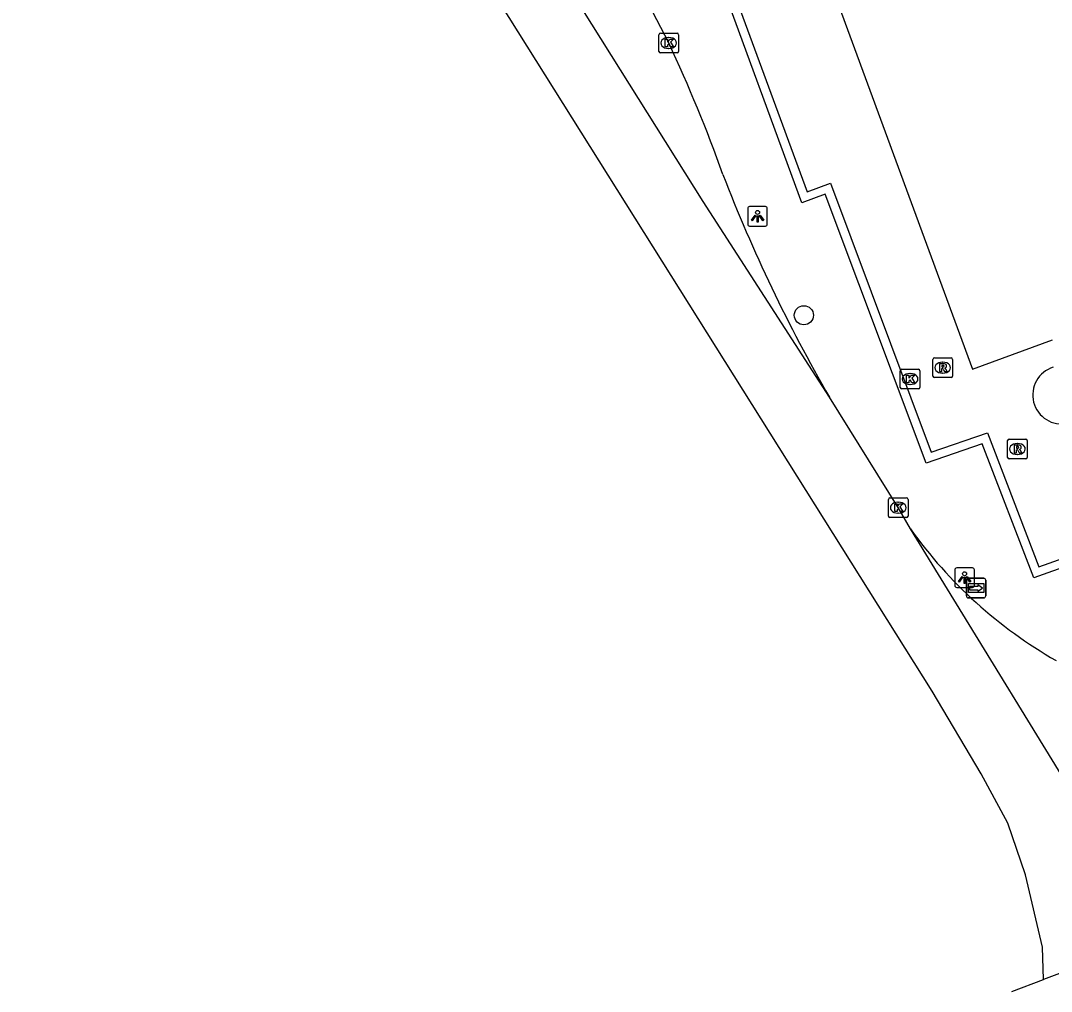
# Model space of a CAD drawing. Extents: x 160806 to 161707, y 383697 to 384148.
# Drawn here: x 160903.7 to 160956.3, y 383835.3 to 383884.9 of the extents above; entities that cross this region are included whole.
import ezdxf

# ---------------------------------------------------------------- set-up
doc = ezdxf.new("R2010")
doc.units = 0
for name, color, linetype in [('IMGEO_Boom', 7, 'Continuous'), ('IMGEO_Kolk', 7, 'Continuous'), ('IMGEO_Lichtpunt', 7, 'Continuous'), ('IMGEO_Muur', 7, 'Continuous'), ('IMGEO_Pand', 7, 'Continuous'), ('IMGEO_Rijbaan_lokaal_gesloten', 7, 'Continuous'), ('IMGEO_Rioolput', 7, 'Continuous'), ('IMGEO_Wegwijzer', 7, 'Continuous')]:
    doc.layers.add(name, color=color, linetype=linetype)

msp = doc.modelspace()

# ---------------------------------------------------------------- linework, layer by layer
at = {"layer": 'IMGEO_Boom'}
msp.add_circle((160943.698, 383869.818), 0.489, dxfattribs=at)
at = {"layer": 'IMGEO_Kolk'}
for p, q in [((160936.3, 383883.293), (160936.3, 383884.145)), ((160936.375, 383884.219), (160937.227, 383884.219)), ((160936.788, 383883.999), (160936.813, 383883.999)), ((160937.301, 383884.145), (160937.301, 383883.293)), ((160936.811, 383883.439), (160936.786, 383883.439)), ((160937.227, 383883.219), (160936.375, 383883.219)), ((160948.62, 383866.136), (160948.62, 383866.988)), ((160948.695, 383867.062), (160949.547, 383867.062)), ((160949.108, 383866.842), (160949.133, 383866.842)), ((160949.621, 383866.988), (160949.621, 383866.136)), ((160949.547, 383866.062), (160948.695, 383866.062)), ((160949.131, 383866.282), (160949.106, 383866.282)), ((160948.013, 383859.567), (160948.013, 383860.419)), ((160948.088, 383860.493), (160948.94, 383860.493)), ((160948.501, 383860.273), (160948.526, 383860.273)), ((160949.014, 383860.419), (160949.014, 383859.567)), ((160948.94, 383859.493), (160948.088, 383859.493)), ((160948.524, 383859.713), (160948.499, 383859.713))]:
    msp.add_line(p, q, dxfattribs=at)
for points in [[(160936.3, 383883.293), (160936.3, 383884.145)], [(160936.375, 383884.219), (160937.227, 383884.219)], [(160937.301, 383884.145), (160937.301, 383883.293)], [(160936.621, 383883.919), (160936.744, 383883.919), (160936.744, 383883.768), (160936.874, 383883.919), (160937.038, 383883.919), (160936.892, 383883.768), (160937.045, 383883.519), (160936.893, 383883.519), (160936.808, 383883.683), (160936.744, 383883.616), (160936.744, 383883.519), (160936.621, 383883.519), (160936.621, 383883.919)], [(160937.227, 383883.219), (160936.375, 383883.219)], [(160948.62, 383866.136), (160948.62, 383866.988)], [(160948.695, 383867.062), (160949.547, 383867.062)], [(160948.941, 383866.762), (160949.064, 383866.762), (160949.064, 383866.611), (160949.194, 383866.762), (160949.358, 383866.762), (160949.212, 383866.611), (160949.365, 383866.362), (160949.213, 383866.362), (160949.128, 383866.526), (160949.064, 383866.459), (160949.064, 383866.362), (160948.941, 383866.362), (160948.941, 383866.762)], [(160949.621, 383866.988), (160949.621, 383866.136)], [(160949.547, 383866.062), (160948.695, 383866.062)], [(160948.013, 383859.567), (160948.013, 383860.419)], [(160948.088, 383860.493), (160948.94, 383860.493)], [(160949.014, 383860.419), (160949.014, 383859.567)], [(160948.334, 383860.193), (160948.457, 383860.193), (160948.457, 383860.042), (160948.587, 383860.193), (160948.751, 383860.193), (160948.605, 383860.042), (160948.758, 383859.793), (160948.606, 383859.793), (160948.521, 383859.957), (160948.457, 383859.89), (160948.457, 383859.793), (160948.334, 383859.793), (160948.334, 383860.193)], [(160948.94, 383859.493), (160948.088, 383859.493)]]:
    msp.add_lwpolyline(points, dxfattribs=at)
for centre, start, end in [((160936.377, 383884.143), 91.552, 178.448), ((160936.377, 383884.143), 91.552, 178.448), ((160937.225, 383884.143), 1.552, 88.448), ((160937.225, 383884.143), 1.552, 88.448), ((160936.377, 383883.295), 181.552, 268.448), ((160936.377, 383883.295), 181.552, 268.448), ((160937.225, 383883.295), 271.552, 358.448), ((160937.225, 383883.295), 271.552, 358.448), ((160948.697, 383866.986), 91.552, 178.448), ((160948.697, 383866.986), 91.552, 178.448), ((160949.545, 383866.986), 1.552, 88.448), ((160949.545, 383866.986), 1.552, 88.448), ((160948.697, 383866.138), 181.552, 268.448), ((160948.697, 383866.138), 181.552, 268.448), ((160949.545, 383866.138), 271.552, 358.448), ((160949.545, 383866.138), 271.552, 358.448), ((160948.09, 383860.417), 91.552, 178.448), ((160948.09, 383860.417), 91.552, 178.448), ((160948.938, 383860.417), 1.552, 88.448), ((160948.938, 383860.417), 1.552, 88.448), ((160948.09, 383859.569), 181.552, 268.448), ((160948.09, 383859.569), 181.552, 268.448), ((160948.938, 383859.569), 271.552, 358.448), ((160948.938, 383859.569), 271.552, 358.448)]:
    msp.add_arc(centre, 0.0765, start, end, dxfattribs=at)
for centre, major_axis, ratio, start_param, end_param in [((160936.787, 383883.719), (-0.387, 0.002), 0.722429, 4.712389, 7.853982), ((160936.812, 383883.719), (-0.39, 0.002), 0.717154, 1.570796, 4.712389), ((160949.107, 383866.562), (-0.387, 0.002), 0.722429, 4.712389, 7.853982), ((160949.132, 383866.562), (-0.39, 0.002), 0.717154, 1.570796, 4.712389), ((160948.5, 383859.993), (-0.387, 0.002), 0.722429, 4.712389, 7.853982), ((160948.525, 383859.993), (-0.39, 0.002), 0.717154, 1.570796, 4.712389)]:
    msp.add_ellipse(centre, major_axis=major_axis, ratio=ratio, start_param=start_param, end_param=end_param, dxfattribs=at)
at = {"layer": 'IMGEO_Lichtpunt'}
for p, q in [((160940.837, 383875.272), (160940.837, 383874.465)), ((160940.837, 383875.272), (160940.837, 383874.465)), ((160941.739, 383875.367), (160940.931, 383875.367)), ((160941.739, 383875.367), (160940.931, 383875.367)), ((160941.833, 383874.465), (160941.833, 383875.272)), ((160941.833, 383874.465), (160941.833, 383875.272)), ((160940.931, 383874.371), (160941.739, 383874.371)), ((160940.931, 383874.371), (160941.739, 383874.371)), ((160951.404, 383856.823), (160951.404, 383856.016)), ((160951.404, 383856.823), (160951.404, 383856.016)), ((160952.306, 383856.918), (160951.498, 383856.918)), ((160952.306, 383856.918), (160951.498, 383856.918)), ((160952.4, 383856.016), (160952.4, 383856.823)), ((160952.4, 383856.016), (160952.4, 383856.823)), ((160951.498, 383855.922), (160952.306, 383855.922)), ((160951.498, 383855.922), (160952.306, 383855.922))]:
    msp.add_line(p, q, dxfattribs=at)
for points in [[(160941.211, 383874.936), (160941.25, 383874.908), (160941.062, 383874.646), (160941.024, 383874.673), (160941.211, 383874.936)], [(160941.313, 383874.888), (160941.36, 383874.888), (160941.36, 383874.566), (160941.313, 383874.566), (160941.313, 383874.888)], [(160941.423, 383874.908), (160941.461, 383874.935), (160941.648, 383874.673), (160941.609, 383874.645), (160941.423, 383874.908)], [(160951.778, 383856.487), (160951.817, 383856.459), (160951.629, 383856.197), (160951.591, 383856.224), (160951.778, 383856.487)], [(160951.88, 383856.439), (160951.927, 383856.439), (160951.927, 383856.117), (160951.88, 383856.117), (160951.88, 383856.439)], [(160951.99, 383856.459), (160952.028, 383856.486), (160952.215, 383856.224), (160952.176, 383856.196), (160951.99, 383856.459)]]:
    msp.add_lwpolyline(points, dxfattribs=at)
for centre in [(160941.336, 383875.07), (160951.903, 383856.621)]:
    msp.add_circle(centre, 0.0994, dxfattribs=at)
for centre, start, end in [((160940.931, 383875.272), 90, 180), ((160940.931, 383875.272), 90, 180), ((160941.739, 383875.272), 0, 90), ((160941.739, 383875.272), 0, 90), ((160940.931, 383874.465), 180, 270), ((160940.931, 383874.465), 180, 270), ((160941.739, 383874.465), 270, 0), ((160941.739, 383874.465), 270, 360), ((160951.498, 383856.823), 90, 180), ((160951.498, 383856.823), 90, 180), ((160952.306, 383856.823), 0, 90), ((160952.306, 383856.823), 0, 90), ((160951.498, 383856.016), 180, 270), ((160951.498, 383856.016), 180, 270), ((160952.306, 383856.016), 270, 0), ((160952.306, 383856.016), 270, 360)]:
    msp.add_arc(centre, 0.0946, start, end, dxfattribs=at)
at = {"layer": 'IMGEO_Muur'}
for points in [[(160933.165, 383900.776), (160933.578, 383900.927), (160938.39, 383887.768), (160939.444, 383888.153), (160943.859, 383876.128), (160945.05, 383876.564), (160950.202, 383862.823), (160953.064, 383863.812), (160955.689, 383856.974), (160961.572, 383859.068), (160963.971, 383852.576), (160986.298, 383860.697), (160987.492, 383857.138), (160995.069, 383859.96)], [(160963.71, 383852.014), (160961.31, 383858.508), (160955.432, 383856.416), (160952.806, 383863.257), (160949.941, 383862.267), (160944.791, 383876.001), (160943.598, 383875.564), (160939.182, 383887.589), (160938.128, 383887.204), (160933.165, 383900.776)]]:
    msp.add_lwpolyline(points, dxfattribs=at)
at = {"layer": 'IMGEO_Pand'}
msp.add_lwpolyline([(160944.607, 383888.034), (160952.308, 383867.059), (160956.391, 383868.558)], dxfattribs=at)
msp.add_arc((160956.866, 383865.747), 1.485, 107.16, 281.409, dxfattribs=at)
at = {"layer": 'IMGEO_Rijbaan_lokaal_gesloten'}
for points in [[(160936.803, 383883.721), (160935.997, 383885.302), (160935.062, 383887.143), (160909.71, 383927.9)], [(160945.002, 383865.641), (160938.564, 383875.623), (160925.814, 383895.944), (160913.566, 383915.455), (160908.015, 383924.267), (160906.682, 383926.368)], [(160955.934, 383835.901), (160955.876, 383837.546), (160955.019, 383841.251), (160954.11, 383843.892), (160952.745, 383846.411), (160950.252, 383850.619), (160927.745, 383886.505), (160912.866, 383910.221), (160906.479, 383920.419), (160903.723, 383924.87)], [(160949.144, 383858.905), (160948.516, 383859.997), (160945.002, 383865.641)], [(160959.371, 383842.235), (160949.144, 383858.905)], [(160963.214, 383838.795), (160961.513, 383837.987), (160955.934, 383835.901)], [(160954.311, 383835.295), (160955.934, 383835.901)]]:
    msp.add_lwpolyline(points, dxfattribs=at)
for centre, radius, start, end in [((160866.787, 383850.969), 77.298, 19.68151, 25.06933), ((161014.674, 383905.939), 80.487, 201.07091, 210.04474), ((160968.085, 383872.391), 23.251, 215.4521, 240.307)]:
    msp.add_arc(centre, radius, start, end, dxfattribs=at)
at = {"layer": 'IMGEO_Rioolput'}
for p, q in [((160950.36, 383867.641), (160951.212, 383867.641)), ((160950.285, 383866.715), (160950.285, 383867.567)), ((160950.773, 383867.421), (160950.798, 383867.421)), ((160951.286, 383867.567), (160951.286, 383866.715)), ((160951.212, 383866.641), (160950.36, 383866.641)), ((160950.796, 383866.861), (160950.771, 383866.861)), ((160954.096, 383862.564), (160954.096, 383863.416)), ((160954.171, 383863.49), (160955.023, 383863.49)), ((160955.097, 383863.416), (160955.097, 383862.564)), ((160954.584, 383863.27), (160954.609, 383863.27)), ((160955.023, 383862.49), (160954.171, 383862.49)), ((160954.607, 383862.71), (160954.582, 383862.71))]:
    msp.add_line(p, q, dxfattribs=at)
for points in [[(160950.36, 383867.641), (160951.212, 383867.641)], [(160950.285, 383866.715), (160950.285, 383867.567)], [(160950.874, 383867.339), (160950.622, 383867.341), (160950.622, 383866.941)], [(160950.622, 383866.941), (160950.746, 383866.941), (160950.746, 383867.103), (160950.757, 383867.103)], [(160950.8, 383867.26), (160950.746, 383867.26), (160950.746, 383867.179)], [(160950.746, 383867.179), (160950.798, 383867.179)], [(160951.286, 383867.567), (160951.286, 383866.715)], [(160951.212, 383866.641), (160950.36, 383866.641)], [(160950.804, 383867.074), (160950.875, 383866.941), (160951.015, 383866.941), (160950.95, 383867.067)], [(160954.096, 383862.564), (160954.096, 383863.416)], [(160954.171, 383863.49), (160955.023, 383863.49)], [(160955.097, 383863.416), (160955.097, 383862.564)], [(160954.685, 383863.188), (160954.433, 383863.19), (160954.433, 383862.79)], [(160954.433, 383862.79), (160954.557, 383862.79), (160954.557, 383862.952), (160954.568, 383862.952)], [(160954.611, 383863.109), (160954.557, 383863.109), (160954.557, 383863.028)], [(160954.557, 383863.028), (160954.609, 383863.028)], [(160954.615, 383862.923), (160954.686, 383862.79), (160954.826, 383862.79), (160954.761, 383862.916)], [(160955.023, 383862.49), (160954.171, 383862.49)]]:
    msp.add_lwpolyline(points, dxfattribs=at)
for centre, radius, start, end in [((160950.362, 383867.565), 0.0765, 91.552, 178.448), ((160950.362, 383867.565), 0.0765, 91.552, 178.448), ((160951.21, 383867.565), 0.0765, 1.552, 88.448), ((160951.21, 383867.565), 0.0765, 1.552, 88.448), ((160950.756, 383867.05), 0.0533, 26.0293, 88.6989), ((160950.782, 383867.368), 0.19, 274.7715, 282.9687), ((160950.806, 383867.164), 0.0964, 77.0061, 93.1865), ((160950.82, 383867.221), 0.0378, 276.6634, 79.6772), ((160950.873, 383867.229), 0.109, 350.3612, 89.416), ((160950.871, 383867.229), 0.112, 277.5842, 350.9817), ((160950.855, 383867.014), 0.108, 29.5134, 73.7905), ((160950.362, 383866.717), 0.0765, 181.552, 268.448), ((160950.362, 383866.717), 0.0765, 181.552, 268.448), ((160951.21, 383866.717), 0.0765, 271.552, 358.448), ((160951.21, 383866.717), 0.0765, 271.552, 358.448), ((160954.173, 383863.414), 0.0765, 91.552, 178.448), ((160954.173, 383863.414), 0.0765, 91.552, 178.448), ((160955.021, 383863.414), 0.0765, 1.552, 88.448), ((160955.021, 383863.414), 0.0765, 1.552, 88.448), ((160954.567, 383862.899), 0.0533, 26.0293, 88.6989), ((160954.593, 383863.217), 0.19, 274.7715, 282.9687), ((160954.617, 383863.013), 0.0964, 77.0061, 93.1865), ((160954.631, 383863.07), 0.0378, 276.6634, 79.6772), ((160954.684, 383863.078), 0.109, 350.3612, 89.416), ((160954.682, 383863.078), 0.112, 277.5842, 350.9817), ((160954.666, 383862.863), 0.108, 29.5134, 73.7905), ((160954.173, 383862.566), 0.0765, 181.552, 268.448), ((160954.173, 383862.566), 0.0765, 181.552, 268.448), ((160955.021, 383862.566), 0.0765, 271.552, 358.448), ((160955.021, 383862.566), 0.0765, 271.552, 358.448)]:
    msp.add_arc(centre, radius, start, end, dxfattribs=at)
for centre, major_axis, ratio, start_param, end_param in [((160950.772, 383867.141), (-0.387, 0.002), 0.722429, 4.712389, 7.853982), ((160950.797, 383867.141), (-0.39, 0.002), 0.717154, 1.570796, 4.712389), ((160954.583, 383862.99), (-0.387, 0.002), 0.722429, 4.712389, 7.853982), ((160954.608, 383862.99), (-0.39, 0.002), 0.717154, 1.570796, 4.712389)]:
    msp.add_ellipse(centre, major_axis=major_axis, ratio=ratio, start_param=start_param, end_param=end_param, dxfattribs=at)
at = {"layer": 'IMGEO_Wegwijzer'}
for p, q in [((160951.993, 383855.489), (160951.993, 383856.289)), ((160951.993, 383856.289), (160951.993, 383855.489)), ((160952.093, 383856.389), (160952.883, 383856.389)), ((160952.883, 383856.389), (160952.093, 383856.389)), ((160952.983, 383856.289), (160952.983, 383855.489)), ((160952.983, 383855.489), (160952.983, 383856.289)), ((160952.883, 383855.389), (160952.093, 383855.389)), ((160952.093, 383855.389), (160952.883, 383855.389))]:
    msp.add_line(p, q, dxfattribs=at)
for points in [[(160952.094, 383856.121), (160952.882, 383856.121), (160952.882, 383855.657), (160952.094, 383855.657), (160952.094, 383856.121)], [(160952.159, 383855.973), (160952.159, 383855.889), (160952.159, 383855.805), (160952.57, 383855.805), (160952.57, 383855.722), (160952.817, 383855.889), (160952.57, 383856.056), (160952.57, 383855.973), (160952.159, 383855.973)]]:
    msp.add_lwpolyline(points, dxfattribs=at)
for centre, start, end in [((160952.093, 383856.289), 90, 180), ((160952.093, 383856.289), 90, 180), ((160952.883, 383856.289), 0, 90), ((160952.883, 383856.289), 360, 90), ((160952.093, 383855.489), 180, 270), ((160952.093, 383855.489), 180, 270), ((160952.883, 383855.489), 270, 0), ((160952.883, 383855.489), 270, 0)]:
    msp.add_arc(centre, 0.1, start, end, dxfattribs=at)

doc.saveas('drawing.dxf')
